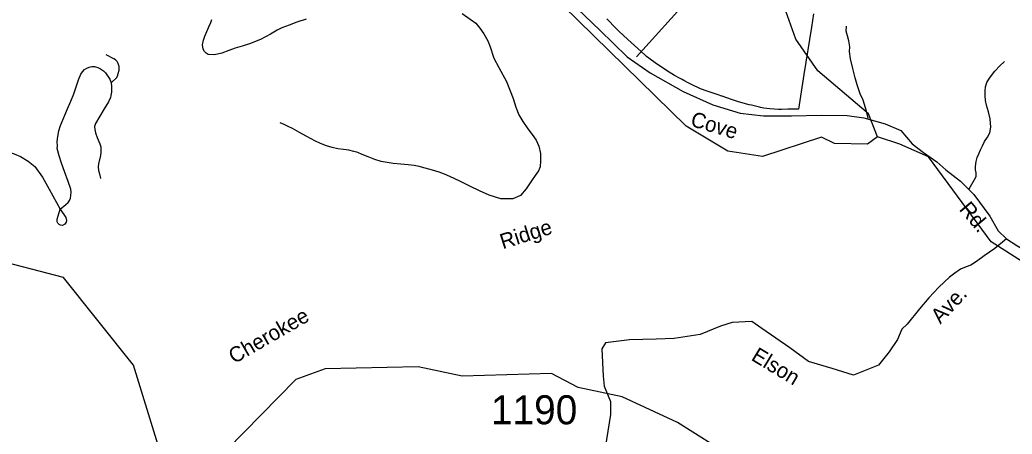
# Model space of a CAD drawing. Extents: x 884530 to 1028605, y 526725 to 653634.
# Drawn here: x 952140 to 956415, y 579851 to 581635 of the extents above; entities that cross this region are included whole.
import ezdxf

# ---------------------------------------------------------------- set-up
doc = ezdxf.new("R2010")
doc.units = 0
for name, color, linetype in [('Exist Boundary Political City Limit New', 7, 'Continuous'), ('Exist Hydrographic Creek Single Shore', 7, 'Continuous'), ('Exist Hydrographic Misc Water Feature', 7, 'Continuous'), ('Exist Road Non-System Type 51', 7, 'Continuous'), ('Exist Road Non-System Type 51 Label', 7, 'Continuous'), ('Exist Road Secondary Type 51 Attributed', 7, 'Continuous'), ('Exist Road Secondary Type 51 Label', 7, 'Continuous'), ('Exist Road Secondary Type 51 Number Label', 7, 'Continuous'), ('Map Preparation Boundary City Limit Buffer Line', 7, 'Continuous')]:
    doc.layers.add(name, color=color, linetype=linetype)

msp = doc.modelspace()

# ---------------------------------------------------------------- linework, layer by layer
at = {"layer": 'Exist Boundary Political City Limit New'}
for points in [[(955559.2, 581660.9), (955550.1, 581603.9), (955517.5, 581400.1), (955493.7, 581250.9), (955490.4, 581250.9), (955478.8, 581250.8)], [(955478.8, 581250.8), (955448.3, 581250.3), (955421.2, 581249.4), (955407.6, 581249.7), (955389.8, 581250.8), (955371.5, 581252.1), (955357.7, 581253.6), (955344.5, 581255.6), (955331.2, 581258.3), (955326.2, 581259.4), (955292, 581267.5), (955281.3, 581270.1), (955266.7, 581274.1), (955231.9, 581284.1), (955206, 581292.1), (955166.2, 581306.2), (955163.4, 581307.1), (955148.9, 581312), (955135, 581316.5), (955118.7, 581322.1), (955100.4, 581328.8), (955072.8, 581338.7), (955068.8, 581340.1), (955036.4, 581355.6), (955018.4, 581364.6), (955000, 581374.4), (954993.4, 581377.9), (954982, 581383.9), (954960.4, 581396.5), (954937.8, 581410.6), (954882.4, 581446.6), (954871.5, 581454.1), (954860.6, 581461.9), (954850.2, 581469.8), (954840, 581477.8), (954832.1, 581484.6), (954802.6, 581511.6), (954758.6, 581550.9), (954720.9, 581586.2), (954703.7, 581603.4), (954673.9, 581634.4), (954668.2, 581640.3)]]:
    msp.add_lwpolyline(points, dxfattribs=at)
at = {"layer": 'Exist Hydrographic Creek Single Shore'}
for points in [[(955834.6, 581131.8), (955791.6, 581099.8), (955650, 581102.6), (955592.7, 581130), (955339.4, 581046.5), (955190.1, 581069.3), (955010.6, 581177.9), (954478.9, 581697.2), (954193.9, 581890), (954078.8, 581935), (953720.6, 581948.7), (953318.2, 582120.9), (953115.1, 582269.4), (952932.6, 582525.7), (952396.2, 583146.9), (952277.4, 583326.5), (952046.7, 583869.4), (951703, 584279.9), (951572.7, 584600.8), (951405.7, 584824.1)], [(955834.6, 581131.8), (955796.4, 581230.9), (955577.8, 581415.9), (955482.7, 581552.3), (955338.8, 581955.6), (955142.4, 582297.5), (955056.8, 582699.6), (954855, 583117.2), (954849.3, 583192.8), (954953, 583289.2), (954947.3, 583364.7), (954627.6, 583515.5), (954523.2, 583629.2), (954462.8, 583807.6), (954556, 584078.1), (954550.8, 584396.6)], [(955878.1, 579595.1), (955513.6, 579625.4), (955209.6, 579752.9), (954973.2, 579902.1), (954735.2, 580011.9), (954544.8, 580051.7), (954430.4, 580113.1), (954046.2, 580101.2), (953855.9, 580141.1), (953455.4, 580132.7), (953328.8, 580086.1), (953031.5, 579784.1), (952856.8, 579755.7), (952734, 579807.7), (952630.2, 580147.8), (952328, 580525.7), (951709.5, 580686.3), (951128.8, 580771.3)]]:
    msp.add_lwpolyline(points, dxfattribs=at)
at = {"layer": 'Exist Hydrographic Misc Water Feature'}
msp.add_line((955930.4, 581100.3), (955834.6, 581131.8), dxfattribs=at)
msp.add_lwpolyline([(956980.5, 579881.3), (956817.3, 580229.2), (956601.7, 580502.7), (956324.3, 580678.9), (956053.6, 581045.3), (955930.4, 581100.3)], dxfattribs=at)
at = {"layer": 'Exist Road Non-System Type 51'}
msp.add_line((955052.2, 581759.1), (954797.1, 581475.9), dxfattribs=at)
for points in [[(954045.2, 581662.3), (954103.9, 581621.6), (954121.9, 581600.3), (954138.7, 581575.2), (954155.5, 581544.8), (954166.5, 581519.7), (954182.6, 581470.6), (954203.9, 581430.6), (954236.2, 581370.6), (954265.2, 581296.5), (954276.8, 581259), (954289, 581226.7), (954307.3, 581197.8), (954328.5, 581165.9), (954347.2, 581141.4), (954363.8, 581117.8), (954376.2, 581091.9), (954382.5, 581060.4), (954383.7, 581028.3), (954381.7, 581003.2), (954374.4, 580986), (954360.4, 580965.1), (954344.1, 580942.6), (954320.7, 580907.9), (954296.3, 580879.5), (954264, 580864.3), (954212, 580865.4), (954162.1, 580880.4), (954120.2, 580899.2), (954080.8, 580918.4), (954036, 580940.1), (953992.2, 580960.7), (953969.9, 580970.6), (953946.3, 580979.6), (953918, 580988.6), (953886.7, 580997.2), (953859.8, 581004.1), (953838.5, 581008.6), (953813.3, 581011.7), (953781.5, 581014.3), (953749, 581017.1), (953722.5, 581020.6), (953696.8, 581026), (953668.8, 581034.6), (953640.5, 581045.4), (953615.4, 581055.9), (953595.6, 581064.2), (953578.7, 581069.2), (953556.9, 581073.6), (953533.9, 581077.2), (953509.3, 581080.7), (953485.9, 581085.2), (953460.8, 581092.7), (953434.8, 581103.4), (953411.4, 581114.4), (953395, 581123.2), (953374.3, 581134.9), (953345.6, 581150.8), (953314.7, 581166.9), (953296.3, 581176), (953278.7, 581184.2), (953261.7, 581191.9)], [(953373.1, 581638.6), (953334, 581624.9), (953300, 581612.3), (953269.2, 581600.4), (953248.9, 581590.6), (953220, 581573.7), (953176.9, 581551.4), (953129.2, 581531.5), (953097.7, 581521.9), (953068, 581513.9), (953040, 581504), (953010.5, 581492.4), (952979, 581484.6), (952951, 581486.4), (952942.6, 581491.3), (952935.5, 581499.5), (952930.1, 581509.3), (952927.3, 581528.4), (952930.9, 581547.4), (952937.2, 581565), (952945.7, 581585.1), (952954.8, 581605.8), (952962.5, 581624.1), (952967.4, 581636.5)], [(955794.7, 581211.5), (955787, 581241.8), (955772.7, 581290), (955760.3, 581316.6), (955746.9, 581355.6), (955737.7, 581385.4), (955728.5, 581425.4), (955717.9, 581467.4), (955714.5, 581498.5), (955715.2, 581518.7), (955711.1, 581544.4), (955704.9, 581566), (955700, 581586.9), (955700.8, 581608)], [(952533.7, 581364.3), (952557.4, 581387.5), (952562.9, 581397), (952564.5, 581404.9), (952567.6, 581419.3), (952567.6, 581434.8), (952563.6, 581447.4), (952559.2, 581456.1), (952551.7, 581463.6), (952544.9, 581467.9), (952512, 581485.3)], [(956229.3, 580908.2), (956257.1, 580955.1), (956259.7, 580963), (956259.8, 580976.9), (956257.3, 580988.9), (956256.4, 581003.4), (956259.6, 581025.1), (956264.6, 581042.8), (956271.1, 581058.9), (956278.3, 581075.8), (956286.5, 581093.5), (956295.9, 581111.2), (956308.1, 581130.4), (956318.4, 581149.6), (956323.3, 581174), (956320.6, 581209.5), (956312.5, 581238.9), (956303.9, 581267.8), (956300, 581288.4), (956298, 581309.7), (956298.2, 581330.3), (956300.3, 581347.7), (956306, 581365.1), (956317.3, 581384.4), (956340.6, 581414.4), (956361.6, 581436.9), (956381.6, 581455.6)], [(952314.1, 580820), (952338.1, 580840.2), (952347.8, 580849.4), (952353.6, 580857), (952357.8, 580867.1), (952360.3, 580879.2), (952361.6, 580892.8), (952360.3, 580906.6), (952348.6, 580939.1), (952332.6, 580982.5), (952319.1, 581018.1), (952309, 581050), (952303.6, 581071.5), (952301.5, 581081.6), (952301.9, 581092.1), (952301, 581111.9), (952303.6, 581133.3), (952308.2, 581157.2), (952315.3, 581180.4), (952344.9, 581252.5), (952360.3, 581286), (952372.6, 581317.5), (952392.4, 581376.6), (952402.8, 581401.2), (952409.5, 581411.3), (952419.3, 581421.8), (952428.5, 581427.7), (952439, 581431.1), (952450.7, 581434), (952461.3, 581434), (952476.5, 581430.2), (952487.3, 581424.3), (952500.4, 581416), (952509.3, 581406.7), (952527.7, 581380.2), (952533.7, 581364.3)], [(952533.7, 581364.3), (952535.7, 581348.6), (952535.7, 581335.6), (952534.9, 581323.4), (952532.7, 581310.4), (952530.3, 581300.7), (952521.5, 581282.6), (952502.9, 581252.3), (952465.9, 581188.8), (952462.5, 581176.2), (952463.3, 581163.6), (952466.7, 581149.2), (952473.9, 581128.3), (952485.1, 581101.5), (952488.8, 581088.4), (952489.3, 581075.8), (952489.8, 581064.2), (952487.2, 581051.6), (952479.8, 581015.2), (952478.2, 581003.2), (952479.8, 580987.4), (952483, 580972.7), (952487.2, 580952.2)], [(952018.1, 581085), (952051.1, 581078.1), (952087.3, 581068.4), (952116.1, 581058.4), (952143, 581047.1), (952175.5, 581026.5), (952204.4, 581004.3), (952238, 580958.6), (952266.6, 580907), (952314.1, 580820)], [(952314.1, 580820), (952338.1, 580783.8), (952341.4, 580772), (952340.1, 580763.8), (952333.4, 580755), (952324.2, 580750.4), (952315, 580751), (952309.4, 580754.4), (952303.6, 580759.4), (952300.4, 580765.7), (952300.8, 580777.7), (952314.1, 580820)]]:
    msp.add_lwpolyline(points, dxfattribs=at)
at = {"layer": 'Exist Road Secondary Type 51 Attributed'}
for points in [[(954511, 581713.6), (954638.8, 581591.6), (954756.9, 581476.3), (954856, 581407.4), (954998.1, 581327.1), (955125.9, 581269.4), (955243, 581234.2), (955344.1, 581221.7), (955463.9, 581221.9), (955592, 581224.6), (955704.2, 581223.6), (955776.2, 581213), (955867.2, 581187.5), (955934.8, 581158.6), (955984.4, 581102.2), (956032.4, 581064.7), (956090.9, 581024.2), (956128.4, 580989.6), (956192.8, 580940.1), (956249.8, 580883.1), (956318.8, 580790.1), (956354.8, 580727.1), (956390.8, 580692.6)], [(956390.8, 580692.6), (956434.3, 580664), (956467.3, 580643.8), (956504.4, 580618.4), (956536.3, 580601.8), (956584.3, 580595.8), (956650.2, 580616.8), (956716.2, 580646.8), (956749.2, 580670.8), (956821.2, 580688.8), (956887.2, 580715.8), (956932.2, 580733.8), (956990.7, 580754.1), (957040.2, 580772.1), (957107.7, 580800.6), (957163.1, 580824.6), (957206.6, 580851.6), (957260.6, 580886.1), (957305.6, 580913.1), (957352.1, 580938.6), (957397.1, 580959.6), (957495.7, 580989.5)], [(956390.8, 580692.6), (956339.4, 580650.3), (956294.4, 580619.8), (956261.5, 580594.8), (956237, 580579.7), (956216.6, 580572.3), (956192.2, 580561.2), (956167.7, 580544.1), (956145.1, 580526.7), (956099.4, 580484.5), (956055.9, 580437.9), (956016.1, 580391.1), (955962, 580325), (955939.2, 580303.8), (955920.8, 580259.4), (955884.4, 580206), (955839.2, 580149), (955731.2, 580106), (955639.2, 580133.5), (955538.1, 580164.4), (955456.8, 580222.8), (955337, 580306.3), (955292.8, 580336.2), (955208.1, 580331.8), (955157.8, 580316.7), (955070.7, 580280.3), (954959, 580263.4), (954880.9, 580260.8), (954767, 580257.9), (954663.5, 580244.1), (954646.8, 580218.3), (954652.8, 580101.5), (954657.4, 580057.4), (954684.7, 579992.2), (954684.7, 579936), (954655.9, 579756.1)]]:
    msp.add_lwpolyline(points, dxfattribs=at)
at = {"layer": 'Map Preparation Boundary City Limit Buffer Line'}
for points in [[(955559.2, 581660.9), (955550.1, 581603.9), (955517.5, 581400.1), (955493.7, 581250.9), (955490.4, 581250.9), (955478.8, 581250.8)], [(955478.8, 581250.8), (955448.3, 581250.3), (955421.2, 581249.4), (955407.6, 581249.7), (955389.8, 581250.8), (955371.5, 581252.1), (955357.7, 581253.6), (955344.5, 581255.6), (955331.2, 581258.3), (955326.2, 581259.4), (955292, 581267.5), (955281.3, 581270.1), (955266.7, 581274.1), (955231.9, 581284.1), (955206, 581292.1), (955166.2, 581306.2), (955163.4, 581307.1), (955148.9, 581312), (955135, 581316.5), (955118.7, 581322.1), (955100.4, 581328.8), (955072.8, 581338.7), (955068.8, 581340.1), (955036.4, 581355.6), (955018.4, 581364.6), (955000, 581374.4), (954993.4, 581377.9), (954982, 581383.9), (954960.4, 581396.5), (954937.8, 581410.6), (954882.4, 581446.6), (954871.5, 581454.1), (954860.6, 581461.9), (954850.2, 581469.8), (954840, 581477.8), (954832.1, 581484.6), (954802.6, 581511.6), (954758.6, 581550.9), (954720.9, 581586.2), (954703.7, 581603.4), (954673.9, 581634.4), (954668.2, 581640.3)]]:
    msp.add_lwpolyline(points, dxfattribs=at)

# ---------------------------------------------------------------- texts
at = {"layer": 'Exist Road Non-System Type 51 Label'}
for s, rotation, p in [('Ridge', 17.5598, (954220.5, 580647.2)), ('Cherokee', 29.9338, (953063.4, 580152.5))]:
    msp.add_text(s, height=65.62, rotation=rotation, dxfattribs=at).set_placement(p)
at = {"layer": 'Exist Road Secondary Type 51 Label'}
for s, rotation, p in [('Cove', 343.2829, (955025, 581179.8)), ('Rd.', 310.0447, (956183.4, 580818.4)), ('Ave.', 46.9008, (956105.7, 580323.1)), ('Elson', 328.8347, (955286.4, 580172.8))]:
    msp.add_text(s, height=65.62, rotation=rotation, dxfattribs=at).set_placement(p)
at = {"layer": 'Exist Road Secondary Type 51 Number Label'}
msp.add_text('1190', height=125, dxfattribs=at).set_placement((954169.6, 579893.8))

doc.saveas('drawing.dxf')
